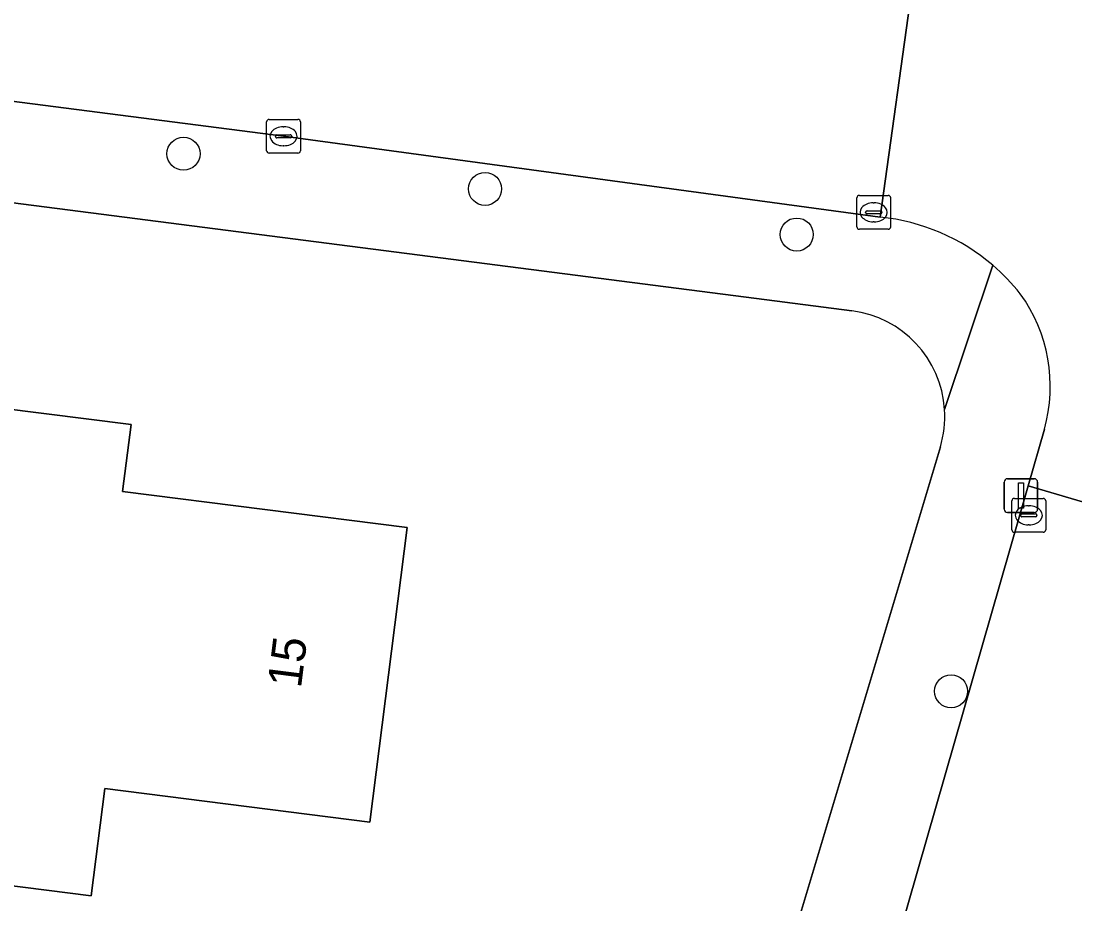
# Model space of a CAD drawing. Extents: x 162184 to 163154, y 385507 to 386516.
# Drawn here: x 162478.24 to 162509.42, y 385928.8 to 385954.92 of the extents above; entities that cross this region are included whole.
import ezdxf

# ---------------------------------------------------------------- set-up
doc = ezdxf.new("R2010")
doc.units = 0
for name, color, linetype in [('IMGEO_Boom', 7, 'Continuous'), ('IMGEO_Erf', 7, 'Continuous'), ('IMGEO_Kolk', 7, 'Continuous'), ('IMGEO_Lichtmast', 7, 'Continuous'), ('IMGEO_Pand', 7, 'Continuous'), ('IMGEO_Pand_nummerreeks', 7, 'Continuous'), ('IMGEO_Rijbaan_lokaal_gesloten', 7, 'Continuous'), ('IMGEO_Rijbaan_lokaal_open', 7, 'Continuous'), ('IMGEO_Voetpad_open', 7, 'Continuous')]:
    doc.layers.add(name, color=color, linetype=linetype)

msp = doc.modelspace()

# ---------------------------------------------------------------- linework, layer by layer
at = {"layer": 'IMGEO_Boom'}
for centre in [(162483.049, 385950.995), (162491.967, 385949.953), (162501.187, 385948.604), (162505.752, 385935.092)]:
    msp.add_circle(centre, 0.489, dxfattribs=at)
at = {"layer": 'IMGEO_Erf'}
for points in [[(162502.815, 385946.351), (162500, 385946.714), (162403.833, 385959.101), (162386.496, 385961.334), (162390.703, 386000), (162394.706, 386036.792)], [(162474.997, 385943.808), (162481.498, 385942.985), (162481.246, 385940.999), (162489.666, 385939.933), (162488.563, 385931.222), (162480.721, 385932.215), (162480.319, 385929.039), (162476.34, 385929.543)], [(162487.736, 385883.252), (162500, 385924.181), (162505.435, 385942.32)]]:
    msp.add_lwpolyline(points, dxfattribs=at)
for centre, radius, start, end in [((162502.414, 385943.223), 3.153, 3.6837, 82.7005), ((162502.405, 385943.225), 3.162, 343.3638, 3.6376)]:
    msp.add_arc(centre, radius, start, end, dxfattribs=at)
at = {"layer": 'IMGEO_Kolk'}
for p, q in [((162485.506, 385951.085), (162485.506, 385951.937)), ((162485.581, 385952.011), (162486.433, 385952.011)), ((162486.507, 385951.937), (162486.507, 385951.085)), ((162485.765, 385951.505), (162485.765, 385951.517)), ((162485.808, 385951.554), (162486.206, 385951.554)), ((162485.994, 385951.791), (162486.019, 385951.791)), ((162486.249, 385951.517), (162486.249, 385951.505)), ((162486.203, 385951.468), (162485.805, 385951.468)), ((162486.017, 385951.231), (162485.992, 385951.231)), ((162486.433, 385951.011), (162485.581, 385951.011)), ((162502.964, 385948.835), (162502.964, 385949.687)), ((162503.039, 385949.761), (162503.891, 385949.761)), ((162503.965, 385949.687), (162503.965, 385948.835)), ((162503.452, 385949.541), (162503.477, 385949.541)), ((162503.223, 385949.255), (162503.223, 385949.267)), ((162503.661, 385949.218), (162503.263, 385949.218)), ((162503.266, 385949.304), (162503.664, 385949.304)), ((162503.707, 385949.267), (162503.707, 385949.255)), ((162503.891, 385948.761), (162503.039, 385948.761)), ((162503.475, 385948.981), (162503.45, 385948.981)), ((162507.55, 385939.872), (162507.55, 385940.724)), ((162507.625, 385940.798), (162508.477, 385940.798)), ((162508.551, 385940.724), (162508.551, 385939.872)), ((162507.809, 385940.292), (162507.809, 385940.304)), ((162507.852, 385940.341), (162508.25, 385940.341)), ((162508.038, 385940.578), (162508.063, 385940.578)), ((162508.293, 385940.304), (162508.293, 385940.292)), ((162508.247, 385940.255), (162507.849, 385940.255)), ((162508.061, 385940.018), (162508.036, 385940.018)), ((162508.477, 385939.798), (162507.625, 385939.798))]:
    msp.add_line(p, q, dxfattribs=at)
for points in [[(162485.506, 385951.085), (162485.506, 385951.937)], [(162485.581, 385952.011), (162486.433, 385952.011)], [(162486.507, 385951.937), (162486.507, 385951.085)], [(162486.433, 385951.011), (162485.581, 385951.011)], [(162502.964, 385948.835), (162502.964, 385949.687)], [(162503.039, 385949.761), (162503.891, 385949.761)], [(162503.965, 385949.687), (162503.965, 385948.835)], [(162503.891, 385948.761), (162503.039, 385948.761)], [(162507.55, 385939.872), (162507.55, 385940.724)], [(162507.625, 385940.798), (162508.477, 385940.798)], [(162508.551, 385940.724), (162508.551, 385939.872)], [(162508.477, 385939.798), (162507.625, 385939.798)]]:
    msp.add_lwpolyline(points, dxfattribs=at)
for centre, radius, start, end in [((162485.583, 385951.935), 0.0765, 91.552, 178.448), ((162485.583, 385951.935), 0.0765, 91.552, 178.448), ((162486.431, 385951.935), 0.0765, 1.552, 88.448), ((162486.431, 385951.935), 0.0765, 1.552, 88.448), ((162485.805, 385951.514), 0.0403, 85.8775, 175.7526), ((162485.802, 385951.504), 0.0366, 178.938, 274.7102), ((162486.206, 385951.511), 0.043, 264.8664, 352.4533), ((162486.21, 385951.516), 0.0386, 1.7309, 96.639), ((162485.583, 385951.087), 0.0765, 181.552, 268.448), ((162485.583, 385951.087), 0.0765, 181.552, 268.448), ((162486.431, 385951.087), 0.0765, 271.552, 358.448), ((162486.431, 385951.087), 0.0765, 271.552, 358.448), ((162503.041, 385949.685), 0.0765, 91.552, 178.448), ((162503.041, 385949.685), 0.0765, 91.552, 178.448), ((162503.889, 385949.685), 0.0765, 1.552, 88.448), ((162503.889, 385949.685), 0.0765, 1.552, 88.448), ((162503.263, 385949.264), 0.0403, 85.8775, 175.7526), ((162503.26, 385949.254), 0.0366, 178.938, 274.7102), ((162503.664, 385949.261), 0.043, 264.8664, 352.4533), ((162503.668, 385949.266), 0.0386, 1.7309, 96.639), ((162503.041, 385948.837), 0.0765, 181.552, 268.448), ((162503.041, 385948.837), 0.0765, 181.552, 268.448), ((162503.889, 385948.837), 0.0765, 271.552, 358.448), ((162503.889, 385948.837), 0.0765, 271.552, 358.448), ((162507.627, 385940.722), 0.0765, 91.552, 178.448), ((162507.627, 385940.722), 0.0765, 91.552, 178.448), ((162508.475, 385940.722), 0.0765, 1.552, 88.448), ((162508.475, 385940.722), 0.0765, 1.552, 88.448), ((162507.849, 385940.301), 0.0403, 85.8775, 175.7526), ((162507.846, 385940.291), 0.0366, 178.938, 274.7102), ((162508.25, 385940.298), 0.043, 264.8664, 352.4533), ((162508.254, 385940.303), 0.0386, 1.7309, 96.639), ((162507.627, 385939.874), 0.0765, 181.552, 268.448), ((162507.627, 385939.874), 0.0765, 181.552, 268.448), ((162508.475, 385939.874), 0.0765, 271.552, 358.448), ((162508.475, 385939.874), 0.0765, 271.552, 358.448)]:
    msp.add_arc(centre, radius, start, end, dxfattribs=at)
for centre, major_axis, ratio, start_param, end_param in [((162485.993, 385951.511), (-0.387, 0.002), 0.722429, 4.712389, 7.853982), ((162486.018, 385951.511), (-0.39, 0.002), 0.717154, 1.570796, 4.712389), ((162503.451, 385949.261), (-0.387, 0.002), 0.722429, 4.712389, 7.853982), ((162503.476, 385949.261), (-0.39, 0.002), 0.717154, 1.570796, 4.712389), ((162508.037, 385940.298), (-0.387, 0.002), 0.722429, 4.712389, 7.853982), ((162508.062, 385940.298), (-0.39, 0.002), 0.717154, 1.570796, 4.712389)]:
    msp.add_ellipse(centre, major_axis=major_axis, ratio=ratio, start_param=start_param, end_param=end_param, dxfattribs=at)
at = {"layer": 'IMGEO_Lichtmast'}
for p, q in [((162507.322, 385940.482), (162507.322, 385941.282)), ((162507.322, 385941.282), (162507.322, 385940.482)), ((162507.422, 385941.382), (162508.212, 385941.382)), ((162508.212, 385941.382), (162507.422, 385941.382)), ((162508.312, 385941.282), (162508.312, 385940.482)), ((162508.312, 385940.482), (162508.312, 385941.282)), ((162508.212, 385940.382), (162507.422, 385940.382)), ((162507.422, 385940.382), (162508.212, 385940.382))]:
    msp.add_line(p, q, dxfattribs=at)
msp.add_lwpolyline([(162507.742, 385941.257), (162507.892, 385941.257), (162507.892, 385940.507), (162507.742, 385940.507), (162507.742, 385941.257)], dxfattribs=at)
for centre, start, end in [((162507.422, 385941.282), 90, 180), ((162507.422, 385941.282), 90, 180), ((162508.212, 385941.282), 0, 90), ((162508.212, 385941.282), 360, 90), ((162507.422, 385940.482), 180, 270), ((162507.422, 385940.482), 180, 270), ((162508.212, 385940.482), 270, 0), ((162508.212, 385940.482), 270, 0)]:
    msp.add_arc(centre, 0.1, start, end, dxfattribs=at)
at = {"layer": 'IMGEO_Pand'}
msp.add_lwpolyline([(162489.666, 385939.933), (162481.246, 385940.999), (162481.498, 385942.985), (162474.997, 385943.808), (162474.632, 385940.926), (162474.151, 385937.131), (162476.163, 385936.877), (162476.053, 385936.008), (162477.141, 385935.87), (162476.34, 385929.543), (162480.319, 385929.039), (162480.721, 385932.215), (162488.563, 385931.222)], close=True, dxfattribs=at)
at = {"layer": 'IMGEO_Rijbaan_lokaal_gesloten'}
msp.add_lwpolyline([(162497.086, 385876.584), (162498.596, 385881.5), (162503.236, 385896.477), (162504.269, 385900.045), (162508.863, 385915.06), (162509.535, 385917.255), (162510.097, 385919.136), (162515.965, 385938.832), (162508.031, 385941.166), (162502.299, 385921.223), (162501.428, 385918.192), (162500, 385913.225), (162496.007, 385899.923), (162493.86, 385892.787), (162489.15, 385876.859)], dxfattribs=at)
at = {"layer": 'IMGEO_Rijbaan_lokaal_open'}
msp.add_lwpolyline([(162438.129, 385964.652), (162431.689, 385965.478), (162404.689, 385968.943), (162404.219, 385962.125), (162411.785, 385961.141), (162426.343, 385959.248), (162434.07, 385958.243), (162449.651, 385956.216), (162456.91, 385955.272), (162464.48, 385954.288), (162469.536, 385953.63), (162486.007, 385951.511), (162503.658, 385949.12), (162504.634, 385956.15), (162503.537, 385956.297), (162500, 385956.76), (162486.094, 385958.582), (162478.889, 385959.402), (162475.648, 385959.837), (162474.856, 385959.939), (162470.976, 385960.437), (162458.086, 385962.091), (162454.319, 385962.574)], close=True, dxfattribs=at)
for points in [[(162508.728, 385955.623), (162504.634, 385956.15), (162503.658, 385949.12)], [(162508.513, 385942.844), (162508.031, 385941.166), (162515.965, 385938.832), (162516.788, 385941.593), (162516.868, 385941.882), (162517.042, 385942.369), (162517.258, 385942.839), (162517.515, 385943.287), (162517.811, 385943.711), (162518.144, 385944.107), (162518.511, 385944.471), (162518.91, 385944.801), (162519.335, 385945.094), (162519.786, 385945.348), (162520.257, 385945.561), (162520.746, 385945.731), (162521.247, 385945.856), (162521.758, 385945.936), (162522.274, 385945.97), (162522.791, 385945.958), (162523.305, 385945.9), (162524.119, 385945.725), (162525.704, 385952.501)]]:
    msp.add_lwpolyline(points, dxfattribs=at)
for centre, radius, start, end in [((162503.042, 385943.084), 6.067, 49.4472, 84.1764), ((162503.05, 385943.084), 6.062, 38.4245, 49.4973), ((162504.004, 385944.108), 4.683, 344.3364, 35.8654)]:
    msp.add_arc(centre, radius, start, end, dxfattribs=at)
at = {"layer": 'IMGEO_Voetpad_open'}
for points in [[(162449.589, 385955.688), (162449.651, 385956.216), (162434.07, 385958.243), (162434.002, 385957.684), (162426.276, 385958.698), (162426.343, 385959.248), (162411.785, 385961.141), (162411.722, 385960.623), (162404.158, 385961.623), (162403.833, 385959.101), (162500, 385946.714), (162502.815, 385946.351)], [(162503.658, 385949.12), (162486.007, 385951.511), (162469.536, 385953.63), (162469.476, 385953.127), (162464.42, 385953.783), (162464.48, 385954.288), (162456.91, 385955.272), (162456.85, 385954.757), (162449.589, 385955.688)], [(162506.987, 385947.694), (162505.561, 385943.426)], [(162505.561, 385943.426), (162506.987, 385947.694)], [(162493.86, 385892.787), (162496.007, 385899.923), (162500, 385913.225), (162501.428, 385918.192), (162501.007, 385918.315), (162501.893, 385921.342), (162502.299, 385921.223), (162508.031, 385941.166), (162508.513, 385942.844)], [(162505.435, 385942.32), (162500, 385924.181), (162487.736, 385883.252)]]:
    msp.add_lwpolyline(points, dxfattribs=at)
for centre, radius, start, end in [((162503.042, 385943.084), 6.067, 49.4472, 84.1764), ((162503.05, 385943.084), 6.062, 38.4245, 49.4973), ((162504.004, 385944.108), 4.683, 344.3364, 35.8654), ((162502.414, 385943.223), 3.153, 3.6837, 82.7005), ((162502.405, 385943.225), 3.162, 343.3638, 3.6376)]:
    msp.add_arc(centre, radius, start, end, dxfattribs=at)

# ---------------------------------------------------------------- texts
at = {"layer": 'IMGEO_Pand_nummerreeks'}
msp.add_text('15', height=1, rotation=82.7809, dxfattribs=at).set_placement((162486.521, 385935.164))

doc.saveas('drawing.dxf')
